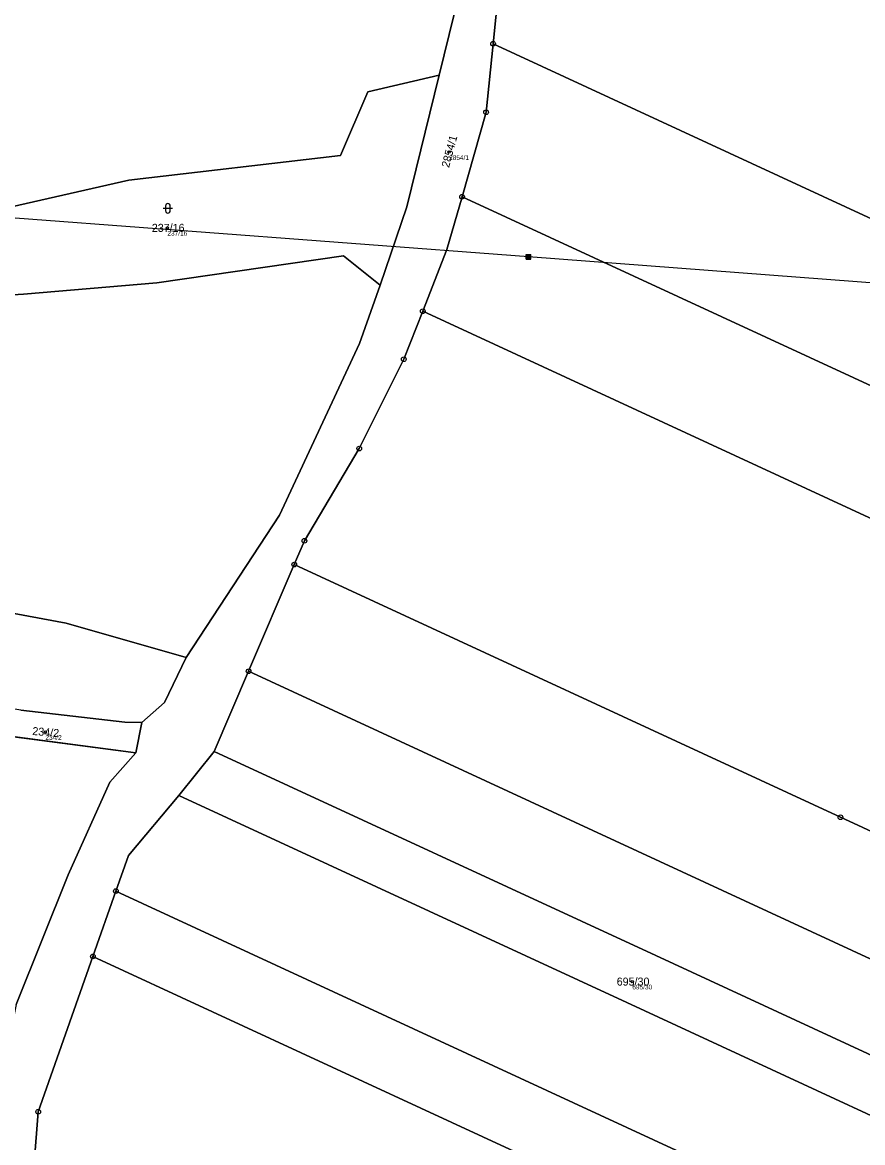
# Model space of a CAD drawing. Extents: x -761891 to -756141, y -1178507 to -1171885.
# Drawn here: x -760295.3 to -760116.8, y -1173728.2 to -1173490.2 of the extents above; entities that cross this region are included whole.
import ezdxf

# ---------------------------------------------------------------- set-up
doc = ezdxf.new("R2010")
doc.units = 0
for name, color, linetype in [('Definiční body', 7, 'Continuous'), ('Hranice parcel', 7, 'Continuous'), ('Parcelní čísla', 7, 'Continuous'), ('Polygon parcely', 7, 'Continuous'), ('Poz předměty', 7, 'Continuous'), ('Značky bodu BP', 7, 'Continuous'), ('Značky kultur', 7, 'Continuous')]:
    doc.layers.add(name, color=color, linetype=linetype)

msp = doc.modelspace()

# ---------------------------------------------------------------- linework, layer by layer
at = {"layer": 'Definiční body'}
for centre in [(-760204.64, -1173517.77), (-760264.53, -1173533.86), (-760290.45, -1173640.98), (-760165.71, -1173693.99)]:
    msp.add_circle(centre, 0.25, dxfattribs=at)
at = {"layer": 'Hranice parcel'}
for p, q in [((-760247.26, -1173628.06), (-760237.55, -1173605.4)), ((-760254.55, -1173645.09), (-760247.26, -1173628.06)), ((-760271.25, -1173645.37), (-760269.93, -1173638.97)), ((-760271.25, -1173645.37), (-760309.64, -1173640.33)), ((-760262.11, -1173654.43), (-760254.55, -1173645.09)), ((-760280.35, -1173688.64), (-760275.47, -1173674.77))]:
    msp.add_line(p, q, dxfattribs=at)
for points in [[(-760206.78, -1173501.43), (-760203.59, -1173488.45), (-760198.76, -1173444.45), (-760193.83, -1173384.14), (-760192.67, -1173367.85), (-760189.24, -1173347.58), (-760182.76, -1173335.16), (-760165.54, -1173284.34), (-760164.85, -1173279.41)], [(-760195.29, -1173494.74), (-760190.22, -1173445.02), (-760188.33, -1173428.82)], [(-760201.9, -1173527.24), (-760196.78, -1173509.3), (-760195.29, -1173494.74)], [(-759431.45, -1173847.9), (-759578.07, -1173780.11), (-759739.42, -1173705.51), (-759907.26, -1173627.91), (-760059.72, -1173557.42), (-760195.29, -1173494.74)], [(-760219.33, -1173546.04), (-760227.07, -1173539.83), (-760266.8, -1173545.51), (-760295.14, -1173547.92), (-760357.64, -1173551.89), (-760369.06, -1173548.8), (-760374.05, -1173546.66), (-760360.73, -1173537.02), (-760350.86, -1173534.57), (-760319.12, -1173529.96), (-760302.38, -1173530.48), (-760272.72, -1173523.7), (-760227.72, -1173518.5), (-760221.95, -1173504.93), (-760206.78, -1173501.43)], [(-760206.78, -1173501.43), (-760213.66, -1173529.42), (-760219.33, -1173546.04)], [(-760210.26, -1173551.57), (-760205.11, -1173538.46), (-760201.9, -1173527.24)], [(-759443.37, -1173877.95), (-759593.34, -1173808.61), (-759754.58, -1173734.06), (-759921.4, -1173656.93), (-760072.8, -1173586.93), (-760201.9, -1173527.24)], [(-760260.51, -1173625.16), (-760240.71, -1173594.93), (-760223.66, -1173558.4), (-760219.33, -1173546.04)], [(-760237.55, -1173605.4), (-760235.39, -1173600.34), (-760223.74, -1173580.74), (-760214.27, -1173561.76), (-760210.26, -1173551.57)], [(-760210.26, -1173551.57), (-760083.3, -1173610.27), (-759932.7, -1173679.9), (-759766.57, -1173756.71), (-759605.33, -1173831.26), (-759453, -1173901.69)], [(-760343.78, -1173568.75), (-760339.07, -1173564.1), (-760331.15, -1173567.1), (-760326.08, -1173576.28), (-760326.52, -1173598.52), (-760325.41, -1173604.11), (-760322.53, -1173608.78), (-760317.38, -1173612.01), (-760286.04, -1173617.84), (-760260.51, -1173625.16)], [(-759853.71, -1173782.87), (-759975.11, -1173726.74), (-760121.47, -1173659.07), (-760237.55, -1173605.4)], [(-760260.51, -1173625.16), (-760265.15, -1173634.72), (-760269.93, -1173638.97)], [(-760247.26, -1173628.06), (-760104.75, -1173693.95), (-759962.22, -1173759.85), (-759819.69, -1173825.75), (-759677.29, -1173891.59)], [(-760269.93, -1173638.97), (-760273.57, -1173638.9), (-760295.71, -1173636.36), (-760307.88, -1173634.28)], [(-760296.7, -1173698.87), (-760285.62, -1173671.3), (-760276.78, -1173651.6), (-760271.25, -1173645.37)], [(-760066.89, -1173731.86), (-760160.73, -1173688.47), (-760254.55, -1173645.09)], [(-760275.47, -1173674.77), (-760272.81, -1173667.23), (-760262.11, -1173654.43)], [(-760262.11, -1173654.43), (-760166.9, -1173698.45), (-760071.71, -1173742.46)], [(-759507.47, -1174029.86), (-759664.62, -1173957.2), (-759816.04, -1173887.19), (-759968.39, -1173816.75), (-760120.61, -1173746.37), (-760275.47, -1173674.77)], [(-760280.35, -1173688.64), (-760291.99, -1173721.65), (-760292.81, -1173732.63), (-760294.08, -1173742.22)], [(-759514.44, -1174042.76), (-759670.9, -1173970.42), (-759826.02, -1173898.7), (-759975.3, -1173829.68), (-760127.76, -1173759.19), (-760280.35, -1173688.64)]]:
    msp.add_lwpolyline(points, dxfattribs=at)
at = {"layer": 'Polygon parcely'}
for points in [[(-760165.54, -1173284.34), (-760182.76, -1173335.16), (-760189.24, -1173347.58), (-760192.67, -1173367.85), (-760193.83, -1173384.14), (-760198.76, -1173444.45), (-760203.59, -1173488.45), (-760206.78, -1173501.43), (-760213.66, -1173529.42), (-760219.33, -1173546.04), (-760223.66, -1173558.4), (-760240.71, -1173594.93), (-760260.51, -1173625.16), (-760265.15, -1173634.72), (-760269.93, -1173638.97), (-760271.25, -1173645.37), (-760276.78, -1173651.6), (-760285.62, -1173671.3), (-760296.7, -1173698.87), (-760299.47, -1173712.95), (-760301.04, -1173719), (-760307.84, -1173745.17)], [(-760292.81, -1173732.63), (-760291.99, -1173721.65), (-760280.35, -1173688.64), (-760275.47, -1173674.77), (-760272.81, -1173667.23), (-760262.11, -1173654.43), (-760254.55, -1173645.09), (-760247.26, -1173628.06), (-760237.55, -1173605.4), (-760235.39, -1173600.34), (-760223.74, -1173580.74), (-760214.27, -1173561.76), (-760210.26, -1173551.57), (-760205.11, -1173538.46), (-760201.9, -1173527.24), (-760196.78, -1173509.3), (-760195.29, -1173494.74), (-760190.22, -1173445.02), (-760188.33, -1173428.82), (-760182.45, -1173378.35), (-760181.61, -1173374.28), (-760176.15, -1173347.9), (-760174.05, -1173337.73), (-760165.59, -1173314.63)], [(-760302.38, -1173530.48), (-760272.72, -1173523.7), (-760227.72, -1173518.5), (-760221.95, -1173504.93), (-760206.78, -1173501.43), (-760203.59, -1173488.45)], [(-760317.38, -1173612.01), (-760286.04, -1173617.84), (-760260.51, -1173625.16), (-760240.71, -1173594.93), (-760223.66, -1173558.4), (-760219.33, -1173546.04), (-760227.07, -1173539.83), (-760266.8, -1173545.51), (-760295.14, -1173547.92), (-760357.64, -1173551.89)], [(-760295.71, -1173636.36), (-760273.57, -1173638.9), (-760269.93, -1173638.97), (-760265.15, -1173634.72), (-760260.51, -1173625.16), (-760286.04, -1173617.84), (-760317.38, -1173612.01)], [(-760296.7, -1173698.87), (-760285.62, -1173671.3), (-760276.78, -1173651.6), (-760271.25, -1173645.37), (-760309.64, -1173640.33)]]:
    msp.add_lwpolyline(points, dxfattribs=at)
for points in [[(-759431.45, -1173847.9), (-759408.3, -1173789.47), (-759559.33, -1173719.64), (-759721.09, -1173644.85), (-759883, -1173569.99), (-760038.92, -1173497.9), (-760188.33, -1173428.82), (-760190.22, -1173445.02), (-760195.29, -1173494.74), (-760059.72, -1173557.42), (-759907.26, -1173627.91), (-759739.42, -1173705.51), (-759578.07, -1173780.11)], [(-759739.42, -1173705.51), (-759907.26, -1173627.91), (-760059.72, -1173557.42), (-760195.29, -1173494.74), (-760196.78, -1173509.3), (-760201.9, -1173527.24), (-760072.8, -1173586.93), (-759921.4, -1173656.93), (-759754.58, -1173734.06), (-759593.34, -1173808.61), (-759443.37, -1173877.95), (-759431.45, -1173847.9), (-759578.07, -1173780.11)], [(-760206.78, -1173501.43), (-760221.95, -1173504.93), (-760227.72, -1173518.5), (-760272.72, -1173523.7), (-760302.38, -1173530.48), (-760319.12, -1173529.96), (-760350.86, -1173534.57), (-760360.73, -1173537.02), (-760374.05, -1173546.66), (-760369.06, -1173548.8), (-760357.64, -1173551.89), (-760295.14, -1173547.92), (-760266.8, -1173545.51), (-760227.07, -1173539.83), (-760219.33, -1173546.04), (-760213.66, -1173529.42)], [(-759754.58, -1173734.06), (-759921.4, -1173656.93), (-760072.8, -1173586.93), (-760201.9, -1173527.24), (-760205.11, -1173538.46), (-760210.26, -1173551.57), (-760083.3, -1173610.27), (-759932.7, -1173679.9), (-759766.57, -1173756.71), (-759605.33, -1173831.26), (-759453, -1173901.69), (-759443.37, -1173877.95), (-759593.34, -1173808.61)], [(-759845.75, -1173765.36), (-759838.9, -1173750.26), (-759722.86, -1173803.91), (-759582.64, -1173868.74), (-759462.34, -1173924.36), (-759453, -1173901.69), (-759605.33, -1173831.26), (-759766.57, -1173756.71), (-759932.7, -1173679.9), (-760083.3, -1173610.27), (-760210.26, -1173551.57), (-760214.27, -1173561.76), (-760223.74, -1173580.74), (-760235.39, -1173600.34), (-760237.55, -1173605.4), (-760121.47, -1173659.07), (-759975.11, -1173726.74), (-759853.71, -1173782.87)], [(-760104.75, -1173693.95), (-759962.22, -1173759.85), (-759819.69, -1173825.75), (-759677.29, -1173891.59), (-759667.09, -1173869.15), (-759760.4, -1173826.01), (-759853.71, -1173782.87), (-759975.11, -1173726.74), (-760121.47, -1173659.07), (-760237.55, -1173605.4), (-760247.26, -1173628.06)], [(-759492.35, -1173997.5), (-759485.42, -1173980.3), (-759581.43, -1173935.91), (-759677.29, -1173891.59), (-759819.69, -1173825.75), (-759962.22, -1173759.85), (-760104.75, -1173693.95), (-760247.26, -1173628.06), (-760254.55, -1173645.09), (-760160.73, -1173688.47), (-760066.89, -1173731.86), (-759923.19, -1173798.3), (-759779.62, -1173864.68), (-759636.05, -1173931.06)], [(-760307.88, -1173634.28), (-760309.64, -1173640.33), (-760271.25, -1173645.37), (-760269.93, -1173638.97), (-760273.57, -1173638.9), (-760295.71, -1173636.36)], [(-760166.9, -1173698.45), (-760071.71, -1173742.46), (-760066.89, -1173731.86), (-760160.73, -1173688.47), (-760254.55, -1173645.09), (-760262.11, -1173654.43)], [(-759507.47, -1174029.86), (-759499.23, -1174014.59), (-759496.71, -1174008.32), (-759640.45, -1173941.86), (-759784.21, -1173875.39), (-759927.95, -1173808.93), (-760071.71, -1173742.46), (-760166.9, -1173698.45), (-760262.11, -1173654.43), (-760272.81, -1173667.23), (-760275.47, -1173674.77), (-760120.61, -1173746.37), (-759968.39, -1173816.75), (-759816.04, -1173887.19), (-759664.62, -1173957.2)], [(-759968.39, -1173816.75), (-760120.61, -1173746.37), (-760275.47, -1173674.77), (-760280.35, -1173688.64), (-760127.76, -1173759.19), (-759975.3, -1173829.68), (-759826.02, -1173898.7), (-759670.9, -1173970.42), (-759514.44, -1174042.76), (-759507.47, -1174029.86), (-759664.62, -1173957.2), (-759816.04, -1173887.19)], [(-760291.99, -1173721.65), (-760292.81, -1173732.63), (-760294.08, -1173742.22), (-760285.54, -1173754.85), (-760278.85, -1173758.73), (-760251.25, -1173772.56), (-760116.36, -1173831.61), (-760088.7, -1173844.05), (-759998.99, -1173882.48), (-759938.91, -1173906.3), (-759887.53, -1173928.16), (-759783.22, -1173974.48), (-759678.22, -1174030.23), (-759652.33, -1174032.5), (-759540.88, -1174084.03), (-759534.68, -1174075.5), (-759514.44, -1174042.76), (-759670.9, -1173970.42), (-759826.02, -1173898.7), (-759975.3, -1173829.68), (-760127.76, -1173759.19), (-760280.35, -1173688.64)]]:
    msp.add_lwpolyline(points, close=True, dxfattribs=at)
at = {"layer": 'Poz předměty'}
for p, q in [((-760187.79, -1173540.02), (-760377.02, -1173525.75)), ((-760188.29, -1173539.52), (-760187.29, -1173539.52)), ((-760188.29, -1173540.52), (-760188.29, -1173539.52)), ((-760188.29, -1173539.72), (-760187.29, -1173539.72)), ((-760188.29, -1173539.92), (-760187.29, -1173539.92)), ((-760188.29, -1173540.12), (-760187.29, -1173540.12)), ((-760188.29, -1173540.32), (-760187.29, -1173540.32)), ((-760188.29, -1173540.52), (-760187.29, -1173540.52)), ((-760188.09, -1173540.52), (-760188.09, -1173539.52)), ((-760187.89, -1173540.52), (-760187.89, -1173539.52)), ((-759923.42, -1173560.01), (-760187.79, -1173540.02)), ((-760187.69, -1173540.52), (-760187.69, -1173539.52)), ((-760187.49, -1173540.52), (-760187.49, -1173539.52)), ((-760187.29, -1173540.52), (-760187.29, -1173539.52))]:
    msp.add_line(p, q, dxfattribs=at)
at = {"layer": 'Značky bodu BP'}
for centre, radius in [((-760195.29, -1173494.74), 0.5), ((-760195.29, -1173494.74), 0.0303), ((-760196.78, -1173509.3), 0.5), ((-760196.78, -1173509.3), 0.0303), ((-760201.9, -1173527.24), 0.5), ((-760201.9, -1173527.24), 0.0303), ((-760210.26, -1173551.57), 0.5), ((-760210.26, -1173551.57), 0.0303), ((-760214.27, -1173561.76), 0.5), ((-760214.27, -1173561.76), 0.0303), ((-760223.74, -1173580.74), 0.5), ((-760223.74, -1173580.74), 0.0303), ((-760235.39, -1173600.34), 0.5), ((-760235.39, -1173600.34), 0.0303), ((-760237.55, -1173605.4), 0.5), ((-760237.55, -1173605.4), 0.0303), ((-760247.26, -1173628.06), 0.5), ((-760247.26, -1173628.06), 0.0303), ((-760121.47, -1173659.07), 0.5), ((-760121.47, -1173659.07), 0.0303), ((-760275.47, -1173674.77), 0.5), ((-760275.47, -1173674.77), 0.0303), ((-760280.35, -1173688.64), 0.5), ((-760280.35, -1173688.64), 0.0303), ((-760291.99, -1173721.65), 0.5), ((-760291.99, -1173721.65), 0.0303)]:
    msp.add_circle(centre, radius, dxfattribs=at)
at = {"layer": 'Značky kultur'}
for p, q in [((-760265.42, -1173529.71), (-760263.42, -1173529.71)), ((-760264.92, -1173529.21), (-760264.92, -1173530.21)), ((-760263.92, -1173530.21), (-760263.92, -1173529.21))]:
    msp.add_line(p, q, dxfattribs=at)
for centre, start, end in [((-760264.42, -1173529.21), 0, 180), ((-760264.42, -1173530.21), 180, 359.9879)]:
    msp.add_arc(centre, 0.5, start, end, dxfattribs=at)

# ---------------------------------------------------------------- texts
at = {"layer": 'Definiční body'}
for s, p in [('2854/1', (-760204.64, -1173519.43)), ('237/16', (-760264.53, -1173535.52)), ('234/2', (-760290.45, -1173642.64)), ('695/30', (-760165.71, -1173695.65))]:
    msp.add_text(s, height=1, dxfattribs=at).set_placement(p)
at = {"layer": 'Parcelní čísla'}
for s, rotation, p in [('2854/1', 75, (-760204.67, -1173521.18)), ('234/2', 355, (-760293.29, -1173641.58))]:
    msp.add_text(s, height=1.7, rotation=rotation, dxfattribs=at).set_placement(p)
for s, p in [('237/16', (-760267.83, -1173534.71)), ('695/30', (-760169.02, -1173694.84))]:
    msp.add_text(s, height=1.7, dxfattribs=at).set_placement(p)

doc.saveas('drawing.dxf')
